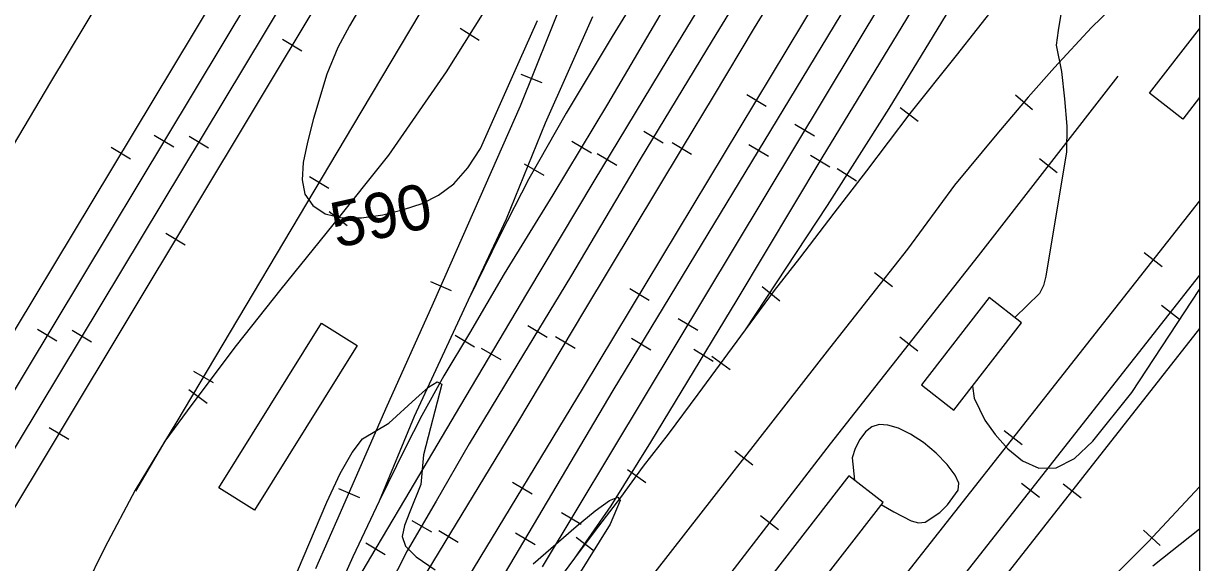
# Model space of a CAD drawing. Extents: x 79600 to 91800, y 75600 to 84400.
# Drawn here: x 89481 to 90000, y 78651 to 78889 of the extents above; entities that cross this region are included whole.
import ezdxf

# ---------------------------------------------------------------- set-up
doc = ezdxf.new("R2010")
doc.units = 0
for name, color, linetype in [('080-090$0$BLDG', 7, 'Continuous'), ('080-090$0$GRID', 7, 'Continuous'), ('080-090$0$INDEX', 7, 'Continuous'), ('080-090$0$INDXLBL', 7, 'Continuous'), ('080-090$0$INTER', 7, 'Continuous'), ('080-090$0$ROAD', 7, 'Continuous'), ('080-090$0$RR', 7, 'Continuous')]:
    doc.layers.add(name, color=color, linetype=linetype)

msp = doc.modelspace()

# ---------------------------------------------------------------- linework, layer by layer
at = {"layer": '080-090$0$BLDG'}
msp.add_line((89977.99, 78857.79), (90000, 78886.27), dxfattribs=at)
msp.add_lwpolyline([(90000, 78855.9), (89992.69, 78846.43), (89977.99, 78857.79)], dxfattribs=at)
for points in [[(89891.56, 78717.88), (89921.48, 78756.43), (89907.18, 78767.53), (89877.26, 78728.98)], [(89567.18, 78683.48), (89612.53, 78756.24), (89628.32, 78746.4), (89582.97, 78673.64)], [(89845.31, 78688.78), (89740.77, 78554), (89755.81, 78542.34), (89860.35, 78677.12)]]:
    msp.add_lwpolyline(points, close=True, dxfattribs=at)
at = {"layer": '080-090$0$GRID'}
msp.add_line((90000, 80000), (90000, 76000), dxfattribs=at)
at = {"layer": '080-090$0$INDEX'}
for points in [[(89631.53, 78899.07), (89624.93, 78887.63), (89619.72, 78878), (89614.87, 78866.27), (89608.92, 78846.66), (89606.27, 78836.27), (89604.45, 78827.21), (89603.93, 78819.6), (89605.22, 78813.3), (89608.66, 78808.22), (89614.15, 78804.6), (89621.43, 78802.72), (89630.16, 78802.71), (89639.54, 78804.15), (89648.69, 78806.42), (89656.9, 78809.14), (89664.21, 78812.74), (89670.86, 78817.85), (89677.04, 78824.9), (89682.69, 78833.46), (89699.81, 78871.89), (89707.82, 78889.89)], [(89584.49, 78605.45), (89614.81, 78677.27), (89620.75, 78689.87), (89626.06, 78699.2), (89630.56, 78705.14), (89642.29, 78712.02), (89654.2, 78722.95), (89659.74, 78728.01), (89663.64, 78730.37), (89665.56, 78729.37), (89657.6, 78698.1), (89656.33, 78684.99), (89651.55, 78672.95), (89649.14, 78666.86), (89648.19, 78662.05), (89649.62, 78657.82), (89654.32, 78653.06), (89662.74, 78647.24)], [(89705.94, 78649.93), (89724.95, 78666.48), (89733.27, 78673.41), (89739.61, 78678), (89743.23, 78679.43), (89744.26, 78677.87), (89739.94, 78667.47), (89714.95, 78627.34)], [(89979.42, 78649.12), (90000, 78665.49)]]:
    msp.add_lwpolyline(points, dxfattribs=at)
at = {"layer": '080-090$0$INTER'}
for points in [[(90000, 78968.63), (89983.74, 78951.46), (89979.32, 78946.75), (89975.05, 78942.93), (89970.35, 78940.26), (89959.1, 78938.03), (89953.88, 78937.16), (89949.79, 78935.5), (89946.77, 78932.52), (89944.62, 78927.71), (89937.57, 78885.57), (89936.81, 78879.01), (89939.04, 78867.46), (89940.4, 78855.38), (89941.47, 78843.32), (89941.35, 78831.92), (89932.18, 78777.08), (89931.16, 78772.9), (89929.36, 78769.32), (89918.47, 78758.76)], [(89899.76, 78728.44), (89900.5, 78723.09), (89905.33, 78713.46), (89909.81, 78707.06), (89915.43, 78700.73), (89921.94, 78695.41), (89929.14, 78692.21), (89936.81, 78692.32), (89944.77, 78696.54), (89953, 78704.18), (89970.15, 78725.61), (90000, 78771.12)], [(89859.58, 78676.13), (89865.04, 78672.86), (89872.74, 78668.97), (89875.98, 78668.12), (89878.87, 78668.4), (89885.34, 78672.63), (89888.8, 78676.03), (89893.45, 78682.5), (89893.73, 78685.52), (89892.2, 78689.16), (89888.71, 78693.79), (89883.82, 78698.86), (89878.2, 78703.58), (89872.53, 78707.27), (89867.17, 78709.82), (89862.45, 78711.21), (89858.6, 78711.43), (89855.44, 78710.46), (89852.67, 78708.26), (89850.11, 78704.9), (89848.02, 78700.89), (89846.71, 78696.83), (89847.75, 78686.89)]]:
    msp.add_lwpolyline(points, dxfattribs=at)
at = {"layer": '080-090$0$ROAD'}
for p, q in [((89493.12, 78862.72), (89732.53, 79261.7)), ((89226.14, 78413.25), (89493.12, 78862.72))]:
    msp.add_line(p, q, dxfattribs=at)
at = {"layer": '080-090$0$RR'}
for p, q in [((89890.39, 79388.15), (89387.13, 78551.67)), ((89728.15, 78727.8), (89949.26, 79095.03)), ((89686.85, 79024.56), (89014.93, 77904.84)), ((89625.71, 78974.11), (89348.68, 78513.58)), ((89593.7, 78947.2), (89511.09, 78809.9)), ((89683.18, 78939.24), (89626.22, 78843.33)), ((89729.64, 78925.37), (89700.26, 78852.06)), ((89767.11, 78926.19), (89740.84, 78882.88)), ((89795.87, 78923.52), (89765.37, 78872.99)), ((89808.07, 78918.85), (89784.89, 78881.14)), ((89819.99, 78913.92), (89803.5, 78886.68)), ((89883.87, 78912.42), (89833.39, 78829.21)), ((89692.77, 78907.62), (89667.57, 78867.33)), ((89864.4, 78905.79), (89755.36, 78724.35)), ((89764.71, 78897.27), (89738.7, 78852.99)), ((89741.28, 78726.58), (89844.43, 78896.68)), ((89891.48, 78897.91), (89862.89, 78851.06)), ((89911.17, 78898.01), (89892.58, 78874.44)), ((89965.73, 78899.98), (89952.3, 78886.79)), ((89732.09, 78891.6), (89711.26, 78844.52)), ((89673.67, 78886.51), (89682.15, 78881.2)), ((89803.5, 78886.68), (89785.4, 78856.44)), ((89952.3, 78886.79), (89935.96, 78869.25)), ((89595.3, 78881.7), (89603.87, 78876.56)), ((89740.84, 78882.88), (89720.55, 78848.96)), ((89784.89, 78881.14), (89753.22, 78828.7)), ((89765.37, 78872.99), (89732.68, 78818.92)), ((89892.58, 78874.44), (89872.12, 78848.84)), ((89667.57, 78867.33), (89642.06, 78830.51)), ((89700.55, 78866.22), (89709.83, 78862.49)), ((89964, 78865.36), (89902.26, 78785.95)), ((89935.96, 78869.25), (89924.33, 78856.01)), ((89785.4, 78856.44), (89771.68, 78833.69)), ((89808.75, 78851.98), (89800.19, 78857.14)), ((89924.33, 78856.01), (89910.53, 78839.79)), ((89918.75, 78857.17), (89926.37, 78850.69)), ((89700.26, 78852.06), (89661.87, 78765.16)), ((89738.7, 78852.99), (89714.62, 78812.94)), ((89862.89, 78851.06), (89835.67, 78808.2)), ((89867.86, 78851.5), (89875.85, 78845.49)), ((89711.26, 78844.52), (89694.05, 78802.19)), ((89720.55, 78848.96), (89704.01, 78820.05)), ((89872.12, 78848.84), (89853.05, 78823.48)), ((89626.22, 78843.33), (89548.67, 78712.81)), ((89754.82, 78841.01), (89763.38, 78835.84)), ((89821.48, 78844.08), (89830.05, 78838.93)), ((89910.53, 78839.79), (89891.83, 78817.19)), ((89538.74, 78839.24), (89547.31, 78834.08)), ((89554.05, 78838.8), (89562.62, 78833.65)), ((89723.04, 78836.66), (89731.61, 78831.5)), ((89767.29, 78836.09), (89775.86, 78830.94)), ((89809.73, 78829.82), (89801.18, 78835)), ((89519.72, 78833.93), (89528.29, 78828.78)), ((89642.06, 78830.51), (89617.56, 78799.63)), ((89771.68, 78833.69), (89728.62, 78762.04)), ((89734.25, 78831.17), (89742.81, 78826)), ((89833.39, 78829.21), (89795.87, 78766.54)), ((89828.28, 78830.4), (89836.86, 78825.26)), ((89929.36, 78828.96), (89937.26, 78822.82)), ((89702.02, 78826.64), (89710.7, 78821.67)), ((89753.22, 78828.7), (89722.41, 78776.79)), ((89840.14, 78824.55), (89848.58, 78819.19)), ((89607.17, 78821.05), (89615.77, 78815.95)), ((89704.01, 78820.05), (89691.19, 78794.98)), ((89732.68, 78818.92), (89703.04, 78769.19)), ((89853.05, 78823.48), (89838.62, 78804.78)), ((89891.83, 78817.19), (89871.15, 78788.97)), ((89511.09, 78809.9), (89373.3, 78580.51)), ((89714.62, 78812.94), (89693.18, 78778.08)), ((89835.67, 78808.2), (89799.49, 78753.26)), ((90000, 78810.32), (89971.81, 78774.43)), ((89615.95, 78805.64), (89623.78, 78799.43)), ((89838.62, 78804.78), (89823.47, 78784.99)), ((89617.56, 78799.63), (89594.52, 78771.2)), ((89694.05, 78802.19), (89677.3, 78766.36)), ((89543.84, 78795.96), (89552.42, 78790.81)), ((89691.19, 78794.98), (89677.3, 78766.36)), ((89871.15, 78788.97), (89859.04, 78773.66)), ((89975.64, 78787.41), (89983.51, 78781.23)), ((89823.47, 78784.99), (89812.36, 78770.66)), ((89902.26, 78785.95), (89836.95, 78702.91)), ((89693.18, 78778.08), (89677.83, 78751.78)), ((89856.61, 78778.64), (89864.45, 78772.44)), ((90000, 78777.51), (89957.8, 78723.68)), ((89660.63, 78774.72), (89669.78, 78770.68)), ((89722.41, 78776.79), (89696.72, 78734.3)), ((89971.81, 78774.43), (89779.91, 78530.45)), ((89806.94, 78772.42), (89814.73, 78766.15)), ((89859.04, 78773.66), (89836.7, 78745.21)), ((89594.52, 78771.2), (89574.92, 78746.41)), ((89703.04, 78769.19), (89673.83, 78720.01)), ((89757.17, 78766.31), (89748.6, 78771.47)), ((89812.36, 78770.66), (89799.49, 78753.26)), ((89661.87, 78765.16), (89640.77, 78718.22)), ((89677.3, 78766.36), (89653.43, 78715.07)), ((89728.62, 78762.04), (89698.98, 78712.32)), ((89795.87, 78766.54), (89757.79, 78703.76)), ((89983.24, 78764.23), (89991.11, 78758.06)), ((89769.97, 78758.36), (89778.54, 78753.21)), ((89487.2, 78753.55), (89495.77, 78748.39)), ((89502.49, 78753.12), (89511.06, 78747.96)), ((89677.83, 78751.78), (89666.45, 78732.99)), ((89703.51, 78755.19), (89712.06, 78750.01)), ((89799.49, 78753.26), (89778.67, 78724.9)), ((90000, 78753.86), (89913.95, 78644.15)), ((89574.92, 78746.41), (89555.28, 78720.38)), ((89671.51, 78750.99), (89680.06, 78745.81)), ((89715.82, 78750.33), (89724.41, 78745.21)), ((89757.88, 78744.31), (89749.33, 78749.49)), ((89867.78, 78750.2), (89875.64, 78744.02)), ((89683.01, 78745.25), (89691.61, 78740.15)), ((89836.7, 78745.21), (89695.21, 78563.63)), ((89776.78, 78744.71), (89785.34, 78739.53)), ((89784.8, 78741.69), (89792.86, 78735.78)), ((89556.09, 78735.09), (89564.69, 78729.98)), ((89666.45, 78732.99), (89656.78, 78715.53)), ((89696.72, 78734.3), (89677.76, 78702.97)), ((89554, 78726.99), (89561.99, 78720.97)), ((89677.08, 78643.64), (89728.15, 78727.8)), ((89687.52, 78635.7), (89741.28, 78726.58)), ((89555.28, 78720.38), (89543.42, 78704.09)), ((89673.83, 78720.01), (89649.14, 78678.17)), ((89755.36, 78724.35), (89709.96, 78648.61)), ((89778.67, 78724.9), (89765.53, 78707.27)), ((89957.8, 78723.68), (89892.06, 78639.96)), ((89640.77, 78718.22), (89620.82, 78672.51)), ((89653.43, 78715.07), (89638.03, 78677.68)), ((89656.78, 78715.53), (89649.41, 78701.05)), ((89492.39, 78710.21), (89500.96, 78705.06)), ((89548.67, 78712.81), (89530.29, 78682.57)), ((89698.98, 78712.32), (89647.91, 78628.15)), ((89765.53, 78707.27), (89754.42, 78693.04)), ((89913.83, 78708.81), (89921.69, 78702.62)), ((89543.42, 78704.09), (89530.41, 78682.02)), ((89649.41, 78701.05), (89638.03, 78677.68)), ((89677.76, 78702.97), (89663.13, 78677.62)), ((89836.95, 78702.91), (89725.84, 78558.55)), ((89757.79, 78703.76), (89740.17, 78675.58)), ((89795, 78699.83), (89802.89, 78693.69)), ((89754.42, 78693.04), (89744.44, 78679.2)), ((89747.52, 78691.69), (89755.61, 78685.82)), ((89705.43, 78680.72), (89696.88, 78685.91)), ((89921.51, 78685.56), (89929.37, 78679.39)), ((89939.87, 78685.3), (89947.74, 78679.13)), ((90000, 78683.99), (89977.38, 78659.72)), ((89530.29, 78682.57), (89516.91, 78657.18)), ((89620.07, 78683.3), (89629.24, 78679.3)), ((89744.44, 78679.2), (89734.77, 78666.59)), ((89638.03, 78677.68), (89626.34, 78653.07)), ((89649.14, 78678.17), (89634.1, 78652.97)), ((89663.13, 78677.62), (89650.4, 78655.67)), ((89740.17, 78675.58), (89724.22, 78652.49)), ((89620.82, 78672.51), (89609.81, 78647.74)), ((89652.42, 78669.12), (89661.07, 78664.1)), ((89718.51, 78672.61), (89727.09, 78667.47)), ((89806.29, 78671.28), (89814.22, 78665.18)), ((89664.24, 78664.71), (89672.79, 78659.52)), ((89706.77, 78658.42), (89698.17, 78663.51)), ((89734.77, 78666.59), (89724.22, 78652.49)), ((89975.29, 78664.82), (89982.61, 78658)), ((89632.02, 78659.24), (89640.61, 78654.12)), ((89724.87, 78661.71), (89732.88, 78655.72)), ((89977.38, 78659.72), (89950.65, 78633.07)), ((89516.91, 78657.18), (89497.42, 78617.69)), ((89626.34, 78653.07), (89610.72, 78618.03)), ((89634.1, 78652.97), (89619.2, 78627.76)), ((89650.4, 78655.67), (89636.27, 78628.22)), ((89724.22, 78652.49), (89690.69, 78607.17))]:
    msp.add_line(p, q, dxfattribs=at)

# ---------------------------------------------------------------- texts
at = {"layer": '080-090$0$INDXLBL'}
msp.add_text('590', height=20, rotation=12.517, dxfattribs=at).set_placement((89619.17, 78789.34))

doc.saveas('drawing.dxf')
